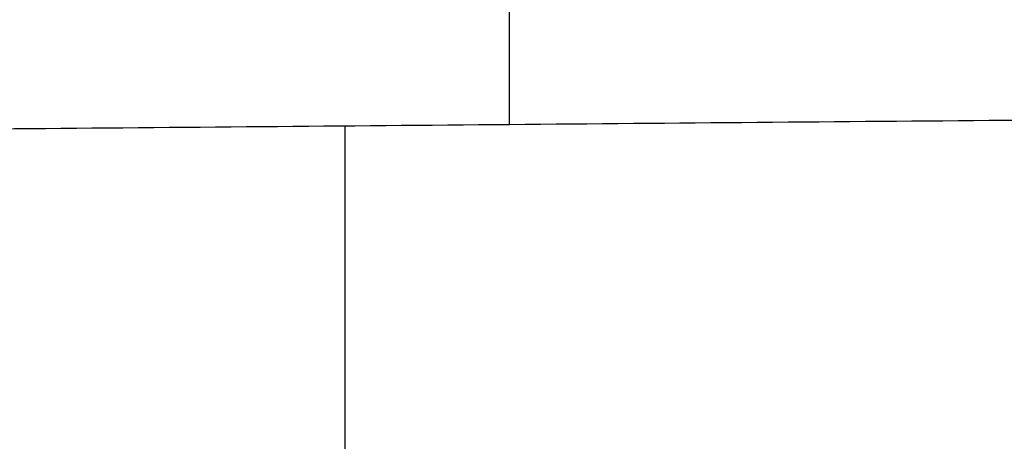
# Model space of a CAD drawing. Header units: millimetres. Extents: x 0 to 290, y -65 to 65.
# Tile 310 of 656: x 229.27 to 231.75, y -35.45 to -34.38. Entities that reach past the tile are written whole.
import ezdxf

# ---------------------------------------------------------------- set-up
doc = ezdxf.new("R2010")
doc.units = ezdxf.units.MM
doc.layers.add('Layer 01', color=18, linetype='Continuous', true_color=0x000000)

# ---------------------------------------------------------------- blocks, each defined once
blk = doc.blocks.new('Block 01')
at = {"layer": 'Layer 01', "extrusion": (1, 0, -2.95864e-16)}
blk.add_arc((-39, 59.1298, 230.5044), 8.8579, 299.42233, 360, dxfattribs=at)
at = {"layer": 'Layer 01', "extrusion": (-1, 0, 0)}
blk.add_arc((-4.5, -18, -230.0887), 79.7002, 52.333867, 60.57767, dxfattribs=at)
at = {"layer": 'Layer 01'}
blk.add_open_spline([(250.5175, -34.477, 51.1101), (230.5044, -34.6486, 51.4143), (210.4913, -34.8202, 51.7186)], degree=2, dxfattribs=at)

msp = doc.modelspace()

# ---------------------------------------------------------------- linework, layer by layer
at = {"layer": 'Layer 01', "extrusion": (-3.9443e-31, 2.96059e-15, -1)}
msp.add_arc((-223.5, -18.5, 85.6), 16.8, 90, 270, dxfattribs=at)
at = {"layer": 'Layer 01'}
for centre in [(223.5, -18.5, -87), (223.5, -18.5, -68.4), (223.5, -18.5, -67.7)]:
    msp.add_arc(centre, 16.8, 270, 90, dxfattribs=at)
at = {"layer": 'Layer 01', "extrusion": (-3.9443e-31, 2.53765e-15, -1)}
msp.add_arc((-223.5, -18.5, 67), 16.8, 90, 270, dxfattribs=at)
at = {"layer": 'Layer 01', "extrusion": (0, 0, -1)}
msp.add_arc((-223.5, -18.5, 86.3), 16.8, 90, 270, dxfattribs=at)

# ---------------------------------------------------------------- block references
at = {"layer": 'Layer 01'}
msp.add_blockref('Block 01', (0, 0), dxfattribs=at)

doc.saveas('drawing.dxf')
